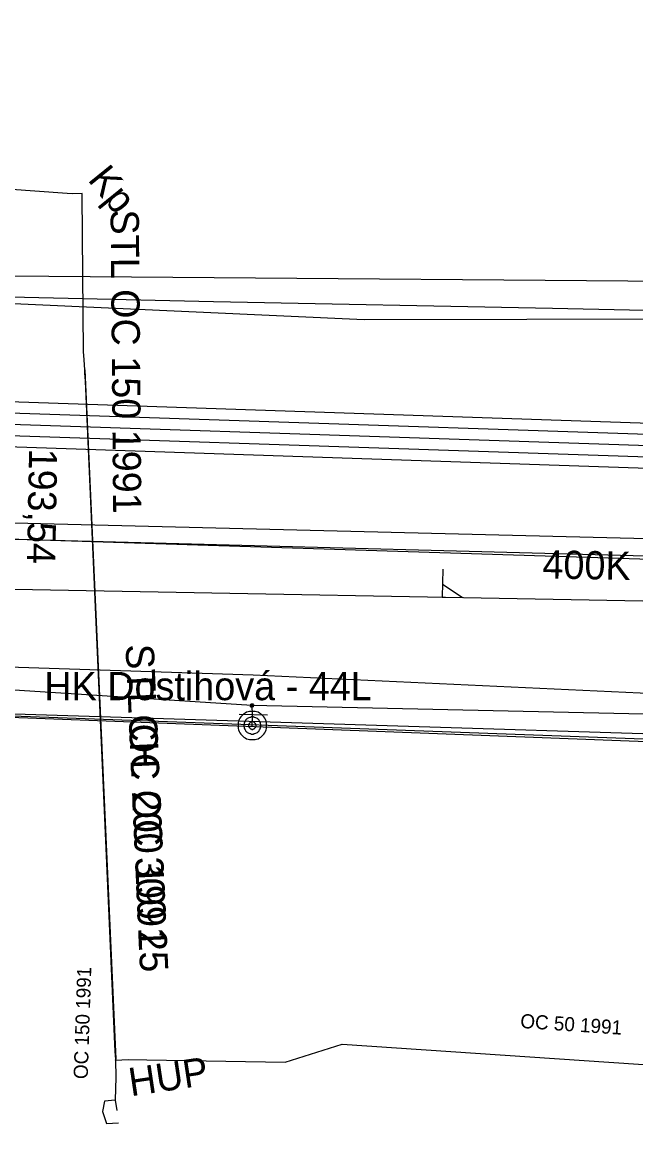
# Model space of a CAD drawing. Extents: x -746464 to -745690, y -1051581 to -1049993.
# Drawn here: x -746085.64 to -746063.92, y -1051048.71 to -1051009.02 of the extents above; entities that cross this region are included whole.
import ezdxf

# ---------------------------------------------------------------- set-up
doc = ezdxf.new("R2010")
doc.units = 0
for name, color, linetype in [('04_CETIN_NN', 7, 'Continuous'), ('04_CETIN_sdelovaci_podzem', 7, 'Continuous'), ('37_TVNET_sdelovaci_televizni kabely', 7, 'Continuous'), ('45_Eltodo_sdelovaci_kabel_ovladaci', 7, 'Continuous'), ('45_Eltodo_vedeni_NN_zemni', 7, 'Continuous'), ('48_Prazs_plynarenska_STL', 7, 'Continuous'), ('48_Prazs_plynarenska_STL_chranicka', 7, 'Continuous'), ('48_Prazs_plynarenska_STL_popisy', 7, 'Continuous'), ('51_PVaK_kanal_jednotna_overena poloha_rad', 7, 'Continuous'), ('51_PVaK_kanal_objekty', 7, 'Continuous'), ('51_PVaK_kanal_popisy', 7, 'Continuous'), ('51_PVaK_vodovod_chranicky_objekty', 7, 'Continuous'), ('51_PVaK_vodovod_overena poloha_rad', 7, 'Continuous'), ('51_PVaK_vodovod_zruseno_overena poloha', 7, 'Continuous'), ('55_PREdi_NN', 7, 'Continuous')]:
    doc.layers.add(name, color=color, linetype=linetype)

msp = doc.modelspace()

# ---------------------------------------------------------------- linework, layer by layer
at = {"layer": '04_CETIN_NN'}
msp.add_lwpolyline([(-746057.75, -1051028.08), (-746087.26, -1051027.3), (-746131.43, -1051026.23), (-746132.58, -1051026.03), (-746137.16, -1051023.83), (-746146.04, -1051015.8), (-746146.14, -1051015.34)], dxfattribs=at)
at = {"layer": '04_CETIN_sdelovaci_podzem'}
for points in [[(-746057.75, -1051028.08), (-746087.26, -1051027.3), (-746131.43, -1051026.23), (-746132.58, -1051026.03), (-746137.16, -1051023.83), (-746146.04, -1051015.8), (-746146.14, -1051015.34)], [(-746041.8, -1051019.7), (-746066.87, -1051019.16), (-746078.87, -1051018.92), (-746094.33, -1051018.57)], [(-746051.11, -1051027.62), (-746084.98, -1051026.78), (-746095.15, -1051026.53), (-746111.63, -1051026.07), (-746132.51, -1051025.74)], [(-746050.85, -1051034.63), (-746084.03, -1051033.59), (-746094.98, -1051033.25)]]:
    msp.add_lwpolyline(points, dxfattribs=at)
at = {"layer": '37_TVNET_sdelovaci_televizni kabely'}
msp.add_lwpolyline([(-745984.595, -1050626.363), (-746079.15, -1050602.616), (-746117.902, -1050728.62), (-746140.499, -1050964.785), (-746150.343, -1051014.385), (-746134.374, -1051025.766), (-746053.56, -1051028.358)], dxfattribs=at)
at = {"layer": '45_Eltodo_sdelovaci_kabel_ovladaci'}
for points in [[(-746165.45, -1051019.12), (-746164.645, -1051018.484), (-746163.012, -1051015.524), (-746155.55, -1051020.103), (-746128.916, -1051021.082), (-746094.892, -1051022.957), (-746062.41, -1051024.051), (-746028.782, -1051025.923), (-745993.864, -1051027.813), (-745962.878, -1051029.504), (-745938.694, -1051029.59), (-745937.853, -1051017.666)], [(-746165.45, -1051019.12), (-746164.312, -1051018.623), (-746162.86, -1051016.086), (-746155.668, -1051020.501), (-746128.943, -1051021.481), (-746094.909, -1051023.356), (-746062.428, -1051024.45), (-746028.804, -1051026.323), (-745993.885, -1051028.213), (-745962.902, -1051029.904), (-745931.905, -1051029.989), (-745932.65, -1051042.244), (-745896.705, -1051050.601), (-745888.091, -1051054.568), (-745887.715, -1051053.926), (-745888.006, -1051054.643), (-745887.529, -1051054.877), (-745867.231, -1051055.559), (-745868.29, -1051094.52)]]:
    msp.add_lwpolyline(points, dxfattribs=at)
at = {"layer": '45_Eltodo_vedeni_NN_zemni'}
for points in [[(-746165.45, -1051019.12), (-746165.385, -1051018.211), (-746163.315, -1051014.399), (-746155.315, -1051019.309), (-746128.86, -1051020.284), (-746094.856, -1051022.157), (-746062.375, -1051023.251), (-746028.738, -1051025.124), (-745993.82, -1051027.014), (-745962.83, -1051028.706), (-745954.147, -1051028.453), (-745931.268, -1051028.32), (-745933.203, -1051055.903)], [(-746165.45, -1051019.12), (-746164.568, -1051017.613), (-746163.161, -1051014.992), (-746155.446, -1051019.718), (-746128.935, -1051020.682), (-746094.904, -1051022.556), (-746062.441, -1051023.642), (-746028.749, -1051025.516), (-745993.88, -1051027.407), (-745962.99, -1051029.049), (-745953.059, -1051029.043), (-745952.784, -1051028.189)], [(-746094.927, -1051023.756), (-746062.446, -1051024.85)]]:
    msp.add_lwpolyline(points, dxfattribs=at)
at = {"layer": '48_Prazs_plynarenska_STL'}
for points in [[(-746083.849, -1051015.1), (-746084.048, -1051015.086), (-746105.13, -1051013.56), (-746128.97, -1051012.875), (-746127.894, -1050996.217), (-746127.36, -1050987.95), (-746123.95, -1050955.53), (-746134.09, -1050952.91)], [(-746083.507, -1051016.58), (-746083.52, -1051015.08), (-746083.849, -1051015.1)], [(-746082.34, -1051045.783), (-746082.33, -1051045.75), (-746082.35, -1051045.48), (-746083.4, -1051021.73), (-746083.42, -1051021.43), (-746083.43, -1051021.33), (-746083.45, -1051020.98), (-746083.47, -1051020.68), (-746083.507, -1051016.58)], [(-746142.85, -1051030.58), (-746140.03, -1051030.48), (-746112.47, -1051031.15), (-746095.18, -1051031.55), (-746077.47, -1051032.14), (-746054.623, -1051033.192)], [(-746081.229, -1051045.769), (-746076.329, -1051045.859), (-746074.311, -1051045.218), (-746055.255, -1051046.506), (-746054.992, -1051046.523)], [(-746082.34, -1051045.783), (-746082.323, -1051046.386), (-746082.35, -1051047.2)], [(-746082.34, -1051045.783), (-746081.893, -1051045.757)], [(-746081.893, -1051045.757), (-746081.229, -1051045.769)], [(-746082.35, -1051047.2), (-746082.735, -1051047.237), (-746082.798, -1051047.599), (-746082.656, -1051048.029), (-746082.23, -1051048)], [(-746082.35, -1051047.2), (-746082.295, -1051047.567)]]:
    msp.add_lwpolyline(points, dxfattribs=at)
at = {"layer": '48_Prazs_plynarenska_STL_chranicka'}
for points in [[(-746083.429, -1051021.329), (-746082.329, -1051045.748)], [(-746082.349, -1051045.479), (-746083.399, -1051021.729)]]:
    msp.add_lwpolyline(points, dxfattribs=at)
at = {"layer": '51_PVaK_kanal_jednotna_overena poloha_rad'}
msp.add_line((-746085.92, -1051029.1), (-746050.875, -1051029.746), dxfattribs=at)
at = {"layer": '51_PVaK_kanal_objekty'}
msp.add_lwpolyline([(-746070.753, -1051028.392), (-746070.772, -1051029.379), (-746070.067, -1051029.392), (-746070.763, -1051028.934)], dxfattribs=at)
at = {"layer": '51_PVaK_vodovod_chranicky_objekty'}
for p, q in [((-746077.559, -1051033.269), (-746077.459, -1051033.169)), ((-746077.559, -1051033.169), (-746077.459, -1051033.269)), ((-746077.559, -1051033.169), (-746077.559, -1051033.189)), ((-746077.559, -1051033.169), (-746077.539, -1051033.169)), ((-746077.559, -1051033.269), (-746077.559, -1051033.249)), ((-746077.559, -1051033.269), (-746077.539, -1051033.269)), ((-746077.459, -1051033.169), (-746077.479, -1051033.169)), ((-746077.459, -1051033.269), (-746077.479, -1051033.269)), ((-746077.459, -1051033.169), (-746077.459, -1051033.189)), ((-746077.459, -1051033.269), (-746077.459, -1051033.249)), ((-746076.959, -1051033.563), (-746077.959, -1051033.538))]:
    msp.add_line(p, q, dxfattribs=at)
for points in [[(-746077.459, -1051033.219), (-746077.459, -1051033.214), (-746077.46, -1051033.209), (-746077.461, -1051033.204), (-746077.463, -1051033.199), (-746077.466, -1051033.194), (-746077.469, -1051033.19), (-746077.472, -1051033.186), (-746077.476, -1051033.182), (-746077.48, -1051033.179), (-746077.484, -1051033.176), (-746077.489, -1051033.173), (-746077.494, -1051033.171), (-746077.499, -1051033.17), (-746077.504, -1051033.169), (-746077.509, -1051033.169), (-746077.514, -1051033.169), (-746077.519, -1051033.17), (-746077.524, -1051033.171), (-746077.529, -1051033.173), (-746077.534, -1051033.176), (-746077.538, -1051033.179), (-746077.542, -1051033.182), (-746077.546, -1051033.186), (-746077.549, -1051033.19), (-746077.552, -1051033.194), (-746077.555, -1051033.199), (-746077.557, -1051033.204), (-746077.558, -1051033.209), (-746077.559, -1051033.214), (-746077.559, -1051033.219), (-746077.559, -1051033.224), (-746077.558, -1051033.229), (-746077.557, -1051033.234), (-746077.555, -1051033.239), (-746077.552, -1051033.244), (-746077.549, -1051033.248), (-746077.546, -1051033.252), (-746077.542, -1051033.256), (-746077.538, -1051033.259), (-746077.534, -1051033.262), (-746077.529, -1051033.265), (-746077.524, -1051033.267), (-746077.519, -1051033.268), (-746077.514, -1051033.269), (-746077.509, -1051033.269), (-746077.504, -1051033.269), (-746077.499, -1051033.268), (-746077.494, -1051033.267), (-746077.489, -1051033.265), (-746077.484, -1051033.262), (-746077.48, -1051033.259), (-746077.476, -1051033.256), (-746077.472, -1051033.252), (-746077.469, -1051033.248), (-746077.466, -1051033.244), (-746077.463, -1051033.239), (-746077.461, -1051033.234), (-746077.46, -1051033.229), (-746077.459, -1051033.224), (-746077.459, -1051033.219)], [(-746076.995, -1051033.929), (-746076.995, -1051033.884), (-746076.995, -1051033.823), (-746077.01, -1051033.778), (-746077.025, -1051033.717), (-746077.055, -1051033.672), (-746077.086, -1051033.626), (-746077.116, -1051033.596), (-746077.162, -1051033.55), (-746077.192, -1051033.52), (-746077.237, -1051033.49), (-746077.283, -1051033.46), (-746077.343, -1051033.444), (-746077.389, -1051033.429), (-746077.449, -1051033.429), (-746077.495, -1051033.429), (-746077.555, -1051033.429), (-746077.601, -1051033.429), (-746077.646, -1051033.444), (-746077.707, -1051033.46), (-746077.752, -1051033.49), (-746077.798, -1051033.52), (-746077.828, -1051033.55), (-746077.874, -1051033.596), (-746077.904, -1051033.626), (-746077.934, -1051033.672), (-746077.965, -1051033.717), (-746077.98, -1051033.778), (-746077.995, -1051033.823), (-746077.995, -1051033.884), (-746077.995, -1051033.929), (-746077.995, -1051033.99), (-746077.995, -1051034.035), (-746077.98, -1051034.081), (-746077.965, -1051034.141), (-746077.934, -1051034.187), (-746077.904, -1051034.232), (-746077.874, -1051034.263), (-746077.828, -1051034.308), (-746077.798, -1051034.338), (-746077.752, -1051034.369), (-746077.707, -1051034.399), (-746077.646, -1051034.414), (-746077.601, -1051034.429), (-746077.555, -1051034.429), (-746077.495, -1051034.429), (-746077.449, -1051034.429), (-746077.389, -1051034.429), (-746077.343, -1051034.414), (-746077.283, -1051034.399), (-746077.237, -1051034.369), (-746077.192, -1051034.338), (-746077.162, -1051034.308), (-746077.116, -1051034.263), (-746077.086, -1051034.232), (-746077.055, -1051034.187), (-746077.025, -1051034.141), (-746077.01, -1051034.081), (-746076.995, -1051034.035), (-746076.995, -1051033.99), (-746076.995, -1051033.929)], [(-746077.192, -1051033.929), (-746077.192, -1051033.899), (-746077.207, -1051033.869), (-746077.207, -1051033.838), (-746077.222, -1051033.808), (-746077.237, -1051033.778), (-746077.252, -1051033.747), (-746077.268, -1051033.732), (-746077.298, -1051033.702), (-746077.313, -1051033.687), (-746077.343, -1051033.672), (-746077.374, -1051033.656), (-746077.404, -1051033.641), (-746077.434, -1051033.641), (-746077.465, -1051033.626), (-746077.495, -1051033.626), (-746077.525, -1051033.626), (-746077.555, -1051033.641), (-746077.586, -1051033.641), (-746077.616, -1051033.656), (-746077.646, -1051033.672), (-746077.677, -1051033.687), (-746077.692, -1051033.702), (-746077.722, -1051033.732), (-746077.737, -1051033.747), (-746077.752, -1051033.778), (-746077.768, -1051033.808), (-746077.783, -1051033.838), (-746077.783, -1051033.869), (-746077.798, -1051033.899), (-746077.798, -1051033.929), (-746077.798, -1051033.96), (-746077.783, -1051033.99), (-746077.783, -1051034.02), (-746077.768, -1051034.05), (-746077.752, -1051034.081), (-746077.737, -1051034.111), (-746077.722, -1051034.126), (-746077.692, -1051034.156), (-746077.677, -1051034.172), (-746077.646, -1051034.187), (-746077.616, -1051034.202), (-746077.586, -1051034.217), (-746077.555, -1051034.217), (-746077.525, -1051034.232), (-746077.495, -1051034.232), (-746077.465, -1051034.232), (-746077.434, -1051034.217), (-746077.404, -1051034.217), (-746077.374, -1051034.202), (-746077.343, -1051034.187), (-746077.313, -1051034.172), (-746077.298, -1051034.156), (-746077.268, -1051034.126), (-746077.252, -1051034.111), (-746077.237, -1051034.081), (-746077.222, -1051034.05), (-746077.207, -1051034.02), (-746077.207, -1051033.99), (-746077.192, -1051033.96), (-746077.192, -1051033.929)], [(-746077.358, -1051033.929), (-746077.358, -1051033.914), (-746077.374, -1051033.899), (-746077.374, -1051033.884), (-746077.374, -1051033.869), (-746077.389, -1051033.869), (-746077.389, -1051033.853), (-746077.404, -1051033.838), (-746077.419, -1051033.823), (-746077.434, -1051033.823), (-746077.434, -1051033.808), (-746077.449, -1051033.808), (-746077.465, -1051033.808), (-746077.48, -1051033.793), (-746077.495, -1051033.793), (-746077.51, -1051033.793), (-746077.525, -1051033.808), (-746077.54, -1051033.808), (-746077.555, -1051033.808), (-746077.555, -1051033.823), (-746077.571, -1051033.823), (-746077.586, -1051033.838), (-746077.601, -1051033.853), (-746077.616, -1051033.869), (-746077.616, -1051033.884), (-746077.616, -1051033.899), (-746077.631, -1051033.914), (-746077.631, -1051033.929), (-746077.631, -1051033.944), (-746077.616, -1051033.96), (-746077.616, -1051033.975), (-746077.616, -1051033.99), (-746077.601, -1051034.005), (-746077.586, -1051034.02), (-746077.571, -1051034.035), (-746077.555, -1051034.05), (-746077.54, -1051034.05), (-746077.525, -1051034.05), (-746077.51, -1051034.066), (-746077.495, -1051034.066), (-746077.48, -1051034.066), (-746077.465, -1051034.05), (-746077.449, -1051034.05), (-746077.434, -1051034.05), (-746077.419, -1051034.035), (-746077.404, -1051034.02), (-746077.389, -1051034.005), (-746077.389, -1051033.99), (-746077.374, -1051033.99), (-746077.374, -1051033.975), (-746077.374, -1051033.96), (-746077.358, -1051033.944), (-746077.358, -1051033.929)]]:
    msp.add_lwpolyline(points, dxfattribs=at)
at = {"layer": '51_PVaK_vodovod_overena poloha_rad'}
for p, q in [((-746077.51, -1051033.22), (-746077.5, -1051033.55)), ((-746077.5, -1051033.55), (-746077.51, -1051033.96))]:
    msp.add_line(p, q, dxfattribs=at)
for points in [[(-746042.7, -1051019.92), (-746042.94, -1051019.91), (-746043.12, -1051019.91), (-746062.01, -1051019.53), (-746073.53, -1051019.56), (-746091.39, -1051018.74), (-746129.45, -1051017.12), (-746129.85, -1051017.08), (-746132.44, -1051014.95), (-746132.41, -1051014.45), (-746131.88, -1050978.37), (-746130.6, -1050966.48), (-746130.53, -1050965.33), (-746131.39, -1050964.15), (-746150.56, -1050960.82), (-746178.86, -1050955.89), (-746201.61, -1050952.53), (-746201.83, -1050952.49)], [(-746077.51, -1051033.22), (-746095.07, -1051032.09), (-746112.36, -1051031.7), (-746140.08, -1051031.38), (-746159.77, -1051029.67)], [(-745957.09, -1051038.52), (-745984.92, -1051037.62), (-746012.07, -1051036.32), (-746038.55, -1051034.61), (-746050.81, -1051033.81), (-746077.51, -1051033.22)]]:
    msp.add_lwpolyline(points, dxfattribs=at)
at = {"layer": '51_PVaK_vodovod_zruseno_overena poloha'}
msp.add_lwpolyline([(-746042.95, -1051019.2), (-746062.73, -1051018.2), (-746133.05, -1051017.63)], dxfattribs=at)
at = {"layer": '55_PREdi_NN'}
for points in [[(-745933.351, -1051040.912), (-745941.504, -1051040.452), (-745958.538, -1051039.744), (-745969.12, -1051039.482), (-746015.2, -1051036.705), (-746033.432, -1051035.653), (-746045.186, -1051035.092), (-746119.381, -1051032.383), (-746168.04, -1051032.305), (-746181.2, -1051031.6)], [(-746045.651, -1051035.953), (-746045.623, -1051035.19), (-746096.272, -1051033.262), (-746096.299, -1051034)]]:
    msp.add_lwpolyline(points, dxfattribs=at)

# ---------------------------------------------------------------- texts
at = {"layer": '48_Prazs_plynarenska_STL_popisy'}
for s, height, rotation, p in [('Kp', 1, 309, (-746083.349, -1051014.6)), ('STL OC 150 1991', 1, 270.4966, (-746082.515, -1051015.652)), ('STL OC 200 1991', 1, 272.5314, (-746081.986, -1051031.066)), ('CH. OC 300 25', 1, 272.5793, (-746081.877, -1051033.555)), ('OC 150 1991', 0.5, 88.1002, (-746083.326, -1051046.462)), ('OC 50 1991', 0.5, 356.1332, (-746068.019, -1051044.641)), ('HUP', 1, 8.52, (-746081.795, -1051047.067))]:
    msp.add_text(s, height=height, rotation=rotation, dxfattribs=at).set_placement(p)
at = {"layer": '51_PVaK_kanal_popisy'}
for s, rotation, p in [('193,54', 268.9437, (-746085.399, -1051024.111)), ('400K', 358.9433, (-746067.231, -1051028.718))]:
    msp.add_text(s, height=1, rotation=rotation, dxfattribs=at).set_placement(p)
msp.add_text('HK Dostihová - 44L', height=1, dxfattribs=at).set_placement((-746084.862, -1051033.032))

doc.saveas('drawing.dxf')
